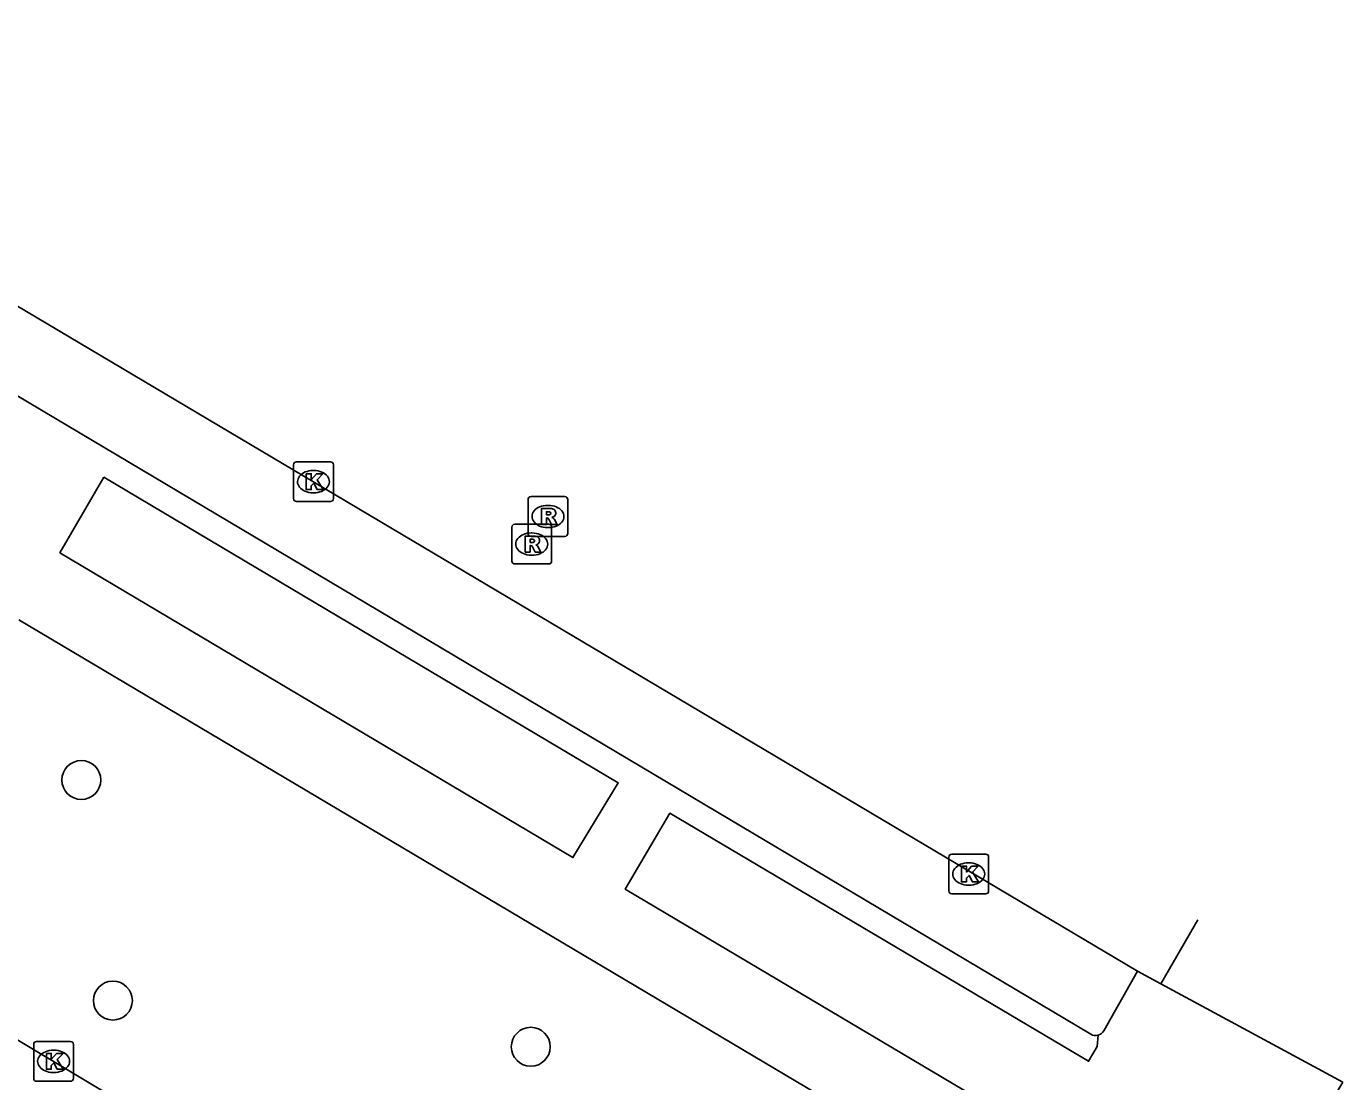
# Model space of a CAD drawing. Extents: x 163268 to 164360, y 381529 to 382285.
# Drawn here: x 163402.6 to 163435.71, y 381800.41 to 381826.93 of the extents above; entities that cross this region are included whole.
import ezdxf

# ---------------------------------------------------------------- set-up
doc = ezdxf.new("R2010")
doc.units = 0
for name, color, linetype in [('IMGEO_Boom', 7, 'Continuous'), ('IMGEO_Kolk', 7, 'Continuous'), ('IMGEO_Parkeervlak_open', 7, 'Continuous'), ('IMGEO_Rijbaan_lokaal_gesloten', 7, 'Continuous'), ('IMGEO_Rijbaan_lokaal_open', 7, 'Continuous'), ('IMGEO_Rioolput', 7, 'Continuous'), ('IMGEO_Voetpad_open', 7, 'Continuous')]:
    doc.layers.add(name, color=color, linetype=linetype)

msp = doc.modelspace()

# ---------------------------------------------------------------- linework, layer by layer
at = {"layer": 'IMGEO_Boom'}
for centre in [(163403.988, 381807.993), (163404.781, 381802.45), (163415.289, 381801.289)]:
    msp.add_circle(centre, 0.489, dxfattribs=at)
at = {"layer": 'IMGEO_Kolk'}
for p, q in [((163409.324, 381815.064), (163409.324, 381815.916)), ((163409.399, 381815.99), (163410.251, 381815.99)), ((163410.325, 381815.916), (163410.325, 381815.064)), ((163409.812, 381815.77), (163409.837, 381815.77)), ((163410.251, 381814.99), (163409.399, 381814.99)), ((163409.835, 381815.21), (163409.81, 381815.21)), ((163425.801, 381805.205), (163425.801, 381806.057)), ((163425.876, 381806.131), (163426.728, 381806.131)), ((163426.802, 381806.057), (163426.802, 381805.205)), ((163426.289, 381805.911), (163426.314, 381805.911)), ((163426.312, 381805.351), (163426.287, 381805.351)), ((163426.728, 381805.131), (163425.876, 381805.131)), ((163402.789, 381800.497), (163402.789, 381801.349)), ((163402.864, 381801.423), (163403.716, 381801.423)), ((163403.79, 381801.349), (163403.79, 381800.497)), ((163403.277, 381801.203), (163403.302, 381801.203)), ((163403.716, 381800.423), (163402.864, 381800.423)), ((163403.3, 381800.643), (163403.275, 381800.643))]:
    msp.add_line(p, q, dxfattribs=at)
for points in [[(163409.324, 381815.064), (163409.324, 381815.916)], [(163409.399, 381815.99), (163410.251, 381815.99)], [(163410.325, 381815.916), (163410.325, 381815.064)], [(163409.645, 381815.69), (163409.768, 381815.69), (163409.768, 381815.539), (163409.898, 381815.69), (163410.062, 381815.69), (163409.916, 381815.539), (163410.069, 381815.29), (163409.917, 381815.29), (163409.832, 381815.454), (163409.768, 381815.387), (163409.768, 381815.29), (163409.645, 381815.29), (163409.645, 381815.69)], [(163410.251, 381814.99), (163409.399, 381814.99)], [(163425.801, 381805.205), (163425.801, 381806.057)], [(163425.876, 381806.131), (163426.728, 381806.131)], [(163426.802, 381806.057), (163426.802, 381805.205)], [(163426.122, 381805.831), (163426.245, 381805.831), (163426.245, 381805.68), (163426.375, 381805.831), (163426.539, 381805.831), (163426.393, 381805.68), (163426.546, 381805.431), (163426.394, 381805.431), (163426.309, 381805.595), (163426.245, 381805.528), (163426.245, 381805.431), (163426.122, 381805.431), (163426.122, 381805.831)], [(163426.728, 381805.131), (163425.876, 381805.131)], [(163402.789, 381800.497), (163402.789, 381801.349)], [(163402.864, 381801.423), (163403.716, 381801.423)], [(163403.79, 381801.349), (163403.79, 381800.497)], [(163403.11, 381801.123), (163403.233, 381801.123), (163403.233, 381800.972), (163403.363, 381801.123), (163403.527, 381801.123), (163403.381, 381800.972), (163403.534, 381800.723), (163403.382, 381800.723), (163403.297, 381800.887), (163403.233, 381800.82), (163403.233, 381800.723), (163403.11, 381800.723), (163403.11, 381801.123)], [(163403.716, 381800.423), (163402.864, 381800.423)]]:
    msp.add_lwpolyline(points, dxfattribs=at)
for centre, start, end in [((163409.401, 381815.914), 91.552, 178.448), ((163409.401, 381815.914), 91.552, 178.448), ((163410.249, 381815.914), 1.552, 88.448), ((163410.249, 381815.914), 1.552, 88.448), ((163409.401, 381815.066), 181.552, 268.448), ((163409.401, 381815.066), 181.552, 268.448), ((163410.249, 381815.066), 271.552, 358.448), ((163410.249, 381815.066), 271.552, 358.448), ((163425.878, 381806.055), 91.552, 178.448), ((163425.878, 381806.055), 91.552, 178.448), ((163426.726, 381806.055), 1.552, 88.448), ((163426.726, 381806.055), 1.552, 88.448), ((163425.878, 381805.207), 181.552, 268.448), ((163425.878, 381805.207), 181.552, 268.448), ((163426.726, 381805.207), 271.552, 358.448), ((163426.726, 381805.207), 271.552, 358.448), ((163402.866, 381801.347), 91.552, 178.448), ((163402.866, 381801.347), 91.552, 178.448), ((163403.714, 381801.347), 1.552, 88.448), ((163403.714, 381801.347), 1.552, 88.448), ((163402.866, 381800.499), 181.552, 268.448), ((163402.866, 381800.499), 181.552, 268.448), ((163403.714, 381800.499), 271.552, 358.448), ((163403.714, 381800.499), 271.552, 358.448)]:
    msp.add_arc(centre, 0.0765, start, end, dxfattribs=at)
for centre, major_axis, ratio, start_param, end_param in [((163409.811, 381815.49), (-0.387, 0.002), 0.722429, 4.712389, 7.853982), ((163409.836, 381815.49), (-0.39, 0.002), 0.717154, 1.570796, 4.712389), ((163426.288, 381805.631), (-0.387, 0.002), 0.722429, 4.712389, 7.853982), ((163426.313, 381805.631), (-0.39, 0.002), 0.717154, 1.570796, 4.712389), ((163403.276, 381800.923), (-0.387, 0.002), 0.722429, 4.712389, 7.853982), ((163403.301, 381800.923), (-0.39, 0.002), 0.717154, 1.570796, 4.712389)]:
    msp.add_ellipse(centre, major_axis=major_axis, ratio=ratio, start_param=start_param, end_param=end_param, dxfattribs=at)
at = {"layer": 'IMGEO_Parkeervlak_open'}
msp.add_lwpolyline([(163429.702, 381801.693), (163430.544, 381803.188)], dxfattribs=at)
msp.add_arc((163429.496, 381801.805), 0.234, 285.0117, 331.3376, dxfattribs=at)
at = {"layer": 'IMGEO_Rijbaan_lokaal_gesloten'}
for points in [[(163432.06, 381804.479), (163431.129, 381802.872)], [(163431.129, 381802.872), (163435.705, 381800.403)]]:
    msp.add_lwpolyline(points, dxfattribs=at)
at = {"layer": 'IMGEO_Rijbaan_lokaal_open'}
for points in [[(163390.527, 381826.932), (163430.544, 381803.188)], [(163430.544, 381803.188), (163431.129, 381802.872)]]:
    msp.add_lwpolyline(points, dxfattribs=at)
at = {"layer": 'IMGEO_Rioolput'}
for p, q in [((163415.22, 381814.189), (163415.22, 381815.041)), ((163415.295, 381815.115), (163416.147, 381815.115)), ((163416.221, 381815.041), (163416.221, 381814.189)), ((163415.708, 381814.895), (163415.733, 381814.895)), ((163414.812, 381813.496), (163414.812, 381814.348)), ((163414.887, 381814.422), (163415.739, 381814.422)), ((163415.731, 381814.335), (163415.706, 381814.335)), ((163415.813, 381814.348), (163415.813, 381813.496)), ((163416.147, 381814.115), (163415.295, 381814.115)), ((163415.3, 381814.202), (163415.325, 381814.202)), ((163415.323, 381813.642), (163415.298, 381813.642)), ((163415.739, 381813.422), (163414.887, 381813.422))]:
    msp.add_line(p, q, dxfattribs=at)
for points in [[(163415.22, 381814.189), (163415.22, 381815.041)], [(163415.295, 381815.115), (163416.147, 381815.115)], [(163416.221, 381815.041), (163416.221, 381814.189)], [(163415.809, 381814.813), (163415.557, 381814.815), (163415.557, 381814.415)], [(163415.557, 381814.415), (163415.681, 381814.415), (163415.681, 381814.577), (163415.692, 381814.577)], [(163415.735, 381814.734), (163415.681, 381814.734), (163415.681, 381814.653)], [(163415.681, 381814.653), (163415.733, 381814.653)], [(163414.812, 381813.496), (163414.812, 381814.348)], [(163414.887, 381814.422), (163415.739, 381814.422)], [(163415.739, 381814.548), (163415.81, 381814.415), (163415.95, 381814.415), (163415.885, 381814.541)], [(163415.813, 381814.348), (163415.813, 381813.496)], [(163415.401, 381814.12), (163415.149, 381814.122), (163415.149, 381813.722)], [(163415.327, 381814.041), (163415.273, 381814.041), (163415.273, 381813.96)], [(163415.273, 381813.96), (163415.325, 381813.96)], [(163416.147, 381814.115), (163415.295, 381814.115)], [(163415.149, 381813.722), (163415.273, 381813.722), (163415.273, 381813.884), (163415.284, 381813.884)], [(163415.331, 381813.855), (163415.402, 381813.722), (163415.542, 381813.722), (163415.477, 381813.848)], [(163415.739, 381813.422), (163414.887, 381813.422)]]:
    msp.add_lwpolyline(points, dxfattribs=at)
for centre, radius, start, end in [((163415.297, 381815.039), 0.0765, 91.552, 178.448), ((163415.297, 381815.039), 0.0765, 91.552, 178.448), ((163416.145, 381815.039), 0.0765, 1.552, 88.448), ((163416.145, 381815.039), 0.0765, 1.552, 88.448), ((163415.691, 381814.524), 0.0533, 26.0293, 88.6989), ((163415.717, 381814.842), 0.19, 274.7715, 282.9687), ((163415.741, 381814.638), 0.0964, 77.0061, 93.1865), ((163415.755, 381814.695), 0.0378, 276.6634, 79.6772), ((163415.808, 381814.703), 0.109, 350.3612, 89.416), ((163415.806, 381814.703), 0.112, 277.5842, 350.9817), ((163415.79, 381814.488), 0.108, 29.5134, 73.7905), ((163414.889, 381814.346), 0.0765, 91.552, 178.448), ((163414.889, 381814.346), 0.0765, 91.552, 178.448), ((163415.737, 381814.346), 0.0765, 1.552, 88.448), ((163415.737, 381814.346), 0.0765, 1.552, 88.448), ((163415.297, 381814.191), 0.0765, 181.552, 268.448), ((163415.297, 381814.191), 0.0765, 181.552, 268.448), ((163415.309, 381814.149), 0.19, 274.7715, 282.9687), ((163415.333, 381813.945), 0.0964, 77.0061, 93.1865), ((163415.347, 381814.002), 0.0378, 276.6634, 79.6772), ((163415.4, 381814.01), 0.109, 350.3612, 89.416), ((163415.398, 381814.01), 0.112, 277.5842, 350.9817), ((163416.145, 381814.191), 0.0765, 271.552, 358.448), ((163416.145, 381814.191), 0.0765, 271.552, 358.448), ((163415.283, 381813.831), 0.0533, 26.0293, 88.6989), ((163415.382, 381813.795), 0.108, 29.5134, 73.7905), ((163414.889, 381813.498), 0.0765, 181.552, 268.448), ((163414.889, 381813.498), 0.0765, 181.552, 268.448), ((163415.737, 381813.498), 0.0765, 271.552, 358.448), ((163415.737, 381813.498), 0.0765, 271.552, 358.448)]:
    msp.add_arc(centre, radius, start, end, dxfattribs=at)
for centre, major_axis, ratio, start_param, end_param in [((163415.707, 381814.615), (-0.387, 0.002), 0.722429, 4.712389, 7.853982), ((163415.732, 381814.615), (-0.39, 0.002), 0.717154, 1.570796, 4.712389), ((163415.299, 381813.922), (-0.387, 0.002), 0.722429, 4.712389, 7.853982), ((163415.324, 381813.922), (-0.39, 0.002), 0.717154, 1.570796, 4.712389)]:
    msp.add_ellipse(centre, major_axis=major_axis, ratio=ratio, start_param=start_param, end_param=end_param, dxfattribs=at)
at = {"layer": 'IMGEO_Voetpad_open'}
for points in [[(163429.369, 381801.606), (163389.782, 381825.131)], [(163404.552, 381815.601), (163417.486, 381807.924), (163416.35, 381806.043), (163403.448, 381813.704), (163404.552, 381815.601)], [(163402.419, 381812.014), (163431.611, 381794.694)], [(163435.705, 381800.403), (163433.126, 381796.08), (163417.664, 381805.251), (163418.786, 381807.158), (163429.314, 381800.926), (163429.535, 381801.298), (163429.557, 381801.579)], [(163398.45, 381803.806), (163426.308, 381787.151)]]:
    msp.add_lwpolyline(points, dxfattribs=at)
msp.add_arc((163429.494, 381801.809), 0.238, 238.3551, 285.2993, dxfattribs=at)

doc.saveas('drawing.dxf')
